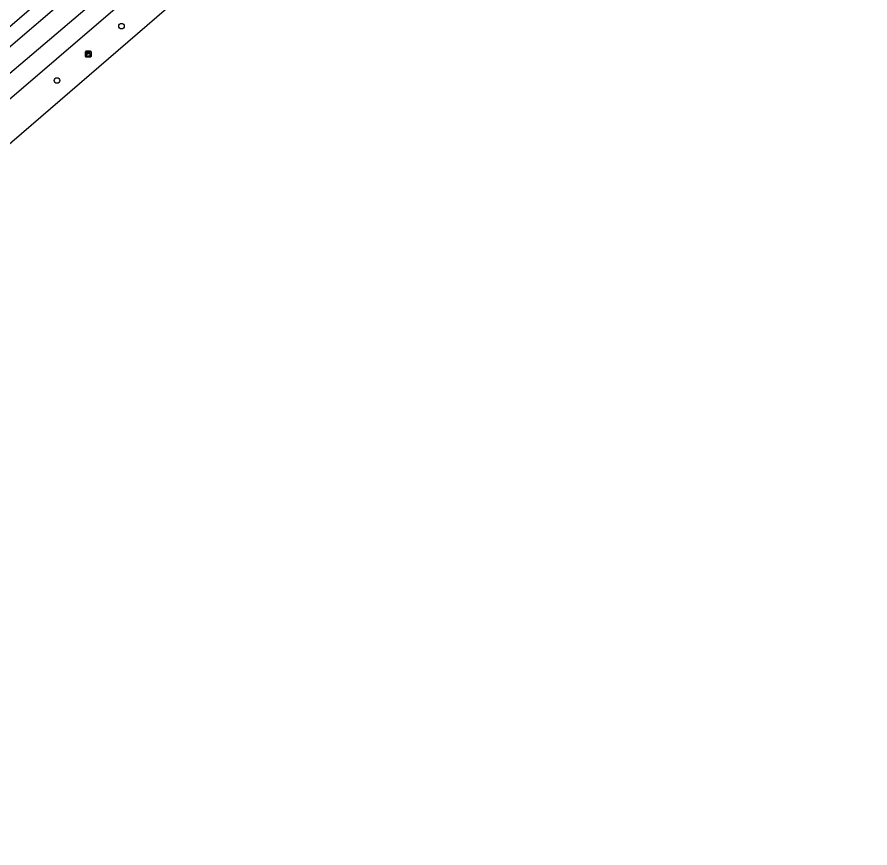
# Model space of a CAD drawing. Extents: x 159040 to 160094, y 381214 to 382518.
# Drawn here: x 159385.2 to 159536.4, y 381291.1 to 381438.3 of the extents above; entities that cross this region are included whole.
import ezdxf

# ---------------------------------------------------------------- set-up
doc = ezdxf.new("R2010")
doc.units = 0
for name, color, linetype in [('IMGEO_Boom', 7, 'Continuous'), ('IMGEO_Fietspad_gesloten', 7, 'Continuous'), ('IMGEO_Kast', 7, 'Continuous'), ('IMGEO_Rijbaan_regionaal_gesloten', 7, 'Continuous')]:
    doc.layers.add(name, color=color, linetype=linetype)

msp = doc.modelspace()

# ---------------------------------------------------------------- linework, layer by layer
at = {"layer": 'IMGEO_Boom'}
for centre in [(159403.7, 381436.72), (159392.27, 381427.1)]:
    msp.add_circle(centre, 0.489, dxfattribs=at)
at = {"layer": 'IMGEO_Fietspad_gesloten'}
msp.add_lwpolyline([(159388.22, 381440.33), (159371.65, 381426.11), (159345.13, 381403.37), (159318.65, 381380.65), (159300.93, 381365.52), (159300.14, 381364.85), (159300.06, 381364.74)], dxfattribs=at)
at = {"layer": 'IMGEO_Kast'}
for p, q in [((159397.3, 381431.34), (159397.3, 381432.18)), ((159397.3, 381432.18), (159397.3, 381431.34)), ((159397.38, 381432.27), (159398.22, 381432.27)), ((159398.22, 381432.27), (159397.38, 381432.27)), ((159398.3, 381432.19), (159398.3, 381431.35)), ((159398.3, 381431.35), (159398.3, 381432.19)), ((159398.23, 381431.27), (159397.39, 381431.27)), ((159397.39, 381431.27), (159398.23, 381431.27))]:
    msp.add_line(p, q, dxfattribs=at)
for points in [[(159397.5, 381432.06), (159398.1, 381432.06), (159398.1, 381431.97), (159397.5, 381431.97), (159397.5, 381432.06)], [(159397.5, 381431.88), (159398.1, 381431.88), (159398.1, 381431.39), (159397.5, 381431.39), (159397.5, 381431.88)]]:
    msp.add_lwpolyline(points, dxfattribs=at)
msp.add_circle((159397.58, 381431.73), 0.0377, dxfattribs=at)
for centre, start, end in [((159397.38, 381432.19), 92.4484, 184.2845), ((159397.38, 381432.19), 92.4484, 184.2845), ((159398.22, 381432.19), 2.4484, 94.2845), ((159398.22, 381432.19), 2.4484, 94.2845), ((159397.38, 381431.35), 182.4484, 274.2845), ((159397.38, 381431.35), 182.4484, 274.2845), ((159398.22, 381431.35), 272.4484, 4.2845), ((159398.22, 381431.35), 272.4484, 4.2845)]:
    msp.add_arc(centre, 0.0779, start, end, dxfattribs=at)
at = {"layer": 'IMGEO_Rijbaan_regionaal_gesloten'}
for points in [[(159524.39, 381565.3), (159524.32, 381565.22), (159513.49, 381553.46), (159509.91, 381549.67), (159499.8, 381539.05), (159492.64, 381531.76), (159482.27, 381521.51), (159465.2, 381505.26), (159442.49, 381484.43), (159434.77, 381477.47), (159414.04, 381459.15), (159404.56, 381450.9), (159395.56, 381443.07), (159354.89, 381408.25), (159339.22, 381394.83), (159304.87, 381365.27), (159301.88, 381362.73)], [(159223.96, 381291.09), (159228.22, 381294.77), (159249.8, 381313.29), (159261.12, 381323.01), (159270.68, 381331.27), (159281.84, 381340.82), (159296.95, 381353.79), (159309.36, 381364.45), (159324.61, 381377.57), (159336.85, 381388.07), (159355.28, 381403.85), (159370.55, 381416.89), (159383.5, 381428.04), (159401.92, 381443.76), (159413.43, 381453.79), (159429.21, 381467.67), (159453.12, 381489.29), (159476.1, 381510.61), (159487.73, 381521.83), (159499.14, 381533.25), (159515.54, 381550.45), (159526.98, 381562.78)], [(159306.51, 381357.49), (159404.2, 381441.26), (159409.31, 381445.71), (159416.32, 381451.8), (159432.91, 381466.41), (159448.43, 381480.36), (159461.51, 381492.34), (159474.06, 381504.01), (159488.86, 381518.15), (159495.71, 381524.98), (159529.44, 381560.38)], [(159536.37, 381553.77), (159525.01, 381542.39), (159507.25, 381525.4), (159490.07, 381509.39), (159472.78, 381493.67), (159455.89, 381478.55), (159436.89, 381461.76), (159418.54, 381445.71), (159413.37, 381441.27), (159355.05, 381391.08), (159310.49, 381352.93)]]:
    msp.add_lwpolyline(points, dxfattribs=at)

doc.saveas('drawing.dxf')
